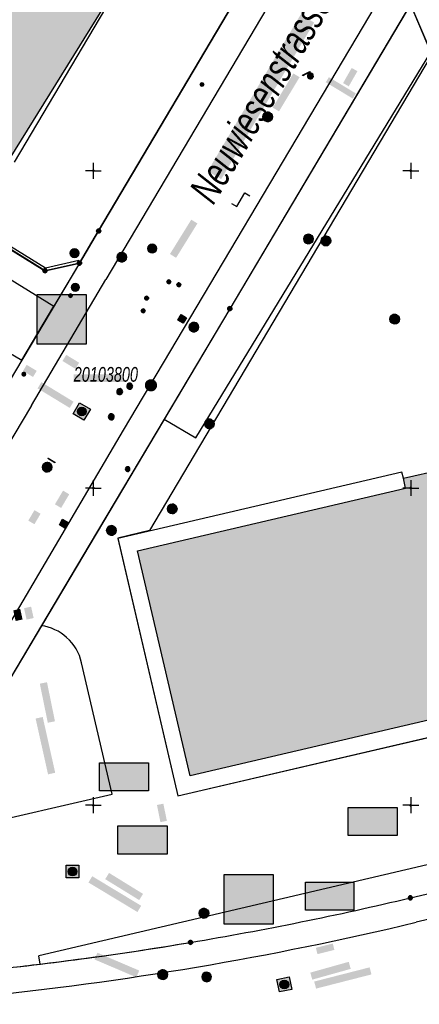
# Model space of a CAD drawing. Header units: metres. Extents: x 2695560 to 2696939, y 1260491 to 1262050.
# Tile 886 of 1005: x 2696370 to 2696402, y 1261609 to 1261687. Entities that reach past the tile are written whole.
import ezdxf

# ---------------------------------------------------------------- set-up
doc = ezdxf.new("R2010")
doc.units = ezdxf.units.M
doc.linetypes.add('AUSGEZOGEN', pattern=[0])
for name, color, linetype in [('XR$1$AV_Flächen (EO)', 7, 'AUSGEZOGEN'), ('XR$1$AV_Gebäudeflächen (BB)', 7, 'AUSGEZOGEN'), ('XR$1$AV_Grenzpunkte', 7, 'AUSGEZOGEN'), ('XR$1$AV_Koordinatennetzpunkte', 7, 'AUSGEZOGEN'), ('XR$1$AV_Lagefixpunkt-Nr.', 7, 'AUSGEZOGEN'), ('XR$1$AV_Lagefixpunkte', 7, 'AUSGEZOGEN'), ('XR$1$AV_Linien (BB)', 7, 'AUSGEZOGEN'), ('XR$1$AV_Linien (EO)', 7, 'AUSGEZOGEN'), ('XR$1$AV_Strassennamen', 7, 'AUSGEZOGEN'), ('XR$1$AW_LK_Einlaufschacht alt', 24, 'AUSGEZOGEN'), ('XR$1$AW_LK_Schachtdeckel', 24, 'AUSGEZOGEN'), ('XR$1$AW_LK_Zwischenpunkt', 24, 'AUSGEZOGEN'), ('XR$1$EW_LK_Bauwerk', 1, 'AUSGEZOGEN'), ('XR$1$EW_LK_Bauwerk_FL_Linie_Punkt', 1, 'AUSGEZOGEN'), ('XR$1$EW_LK_Knoten', 1, 'AUSGEZOGEN'), ('XR$1$FM_LK_SW_TRASSEKNOTEN', 94, 'AUSGEZOGEN'), ('XR$1$Liegenschaftsgrenzen', 7, 'AUSGEZOGEN'), ('XR$1$PFAV', 255, 'AUSGEZOGEN'), ('XR$1$PFAW', 255, 'AUSGEZOGEN'), ('XR$1$PFEW', 255, 'AUSGEZOGEN'), ('XR$1$PFWA', 255, 'AUSGEZOGEN'), ('XR$1$PFWFM', 255, 'AUSGEZOGEN'), ('XR$1$RAEW', 8, 'AUSGEZOGEN'), ('XR$1$RP_Abstandslinie', 7, 'AUSGEZOGEN'), ('XR$1$WA_LK_Absperrarmatur', 171, 'AUSGEZOGEN'), ('XR$1$WA_LK_Rohrleitungsteil', 171, 'AUSGEZOGEN')]:
    doc.layers.add(name, color=color, linetype=linetype)
doc.styles.add('ARIAL', font='arial.ttf')

# ---------------------------------------------------------------- blocks, each defined once
blk = doc.blocks.new('COMPLEXOBJECT_447')
at = {"layer": 'XR$1$AV_Linien (BB)', "color": 7, "linetype": 'AUSGEZOGEN', "transparency": 33554687}
blk.add_line((6399.973, 11617.707), (6405.502, 11618.995), dxfattribs=at)
for centre, radius, start, end in [((6339.722, 11870.1), 259.485, 279.52429, 283.42628), ((6339.598, 11870.724), 260.121, 276.89426, 279.52857)]:
    blk.add_arc(centre, radius, start, end, dxfattribs=at)
blk = doc.blocks.new('COMPLEXOBJECT_449')
at = {"layer": 'XR$1$AV_Linien (BB)', "color": 7, "linetype": 'AUSGEZOGEN', "transparency": 33554687}
for centre, radius, start, end in [((6370.379, 11635.397), 3.792, 48.26169, 81.94397), ((6370.383, 11635.393), 3.793, 12.79544, 48.35139)]:
    blk.add_arc(centre, radius, start, end, dxfattribs=at)
blk = doc.blocks.new('COMPLEXOBJECT_490')
at = {"layer": 'XR$1$AV_Linien (BB)', "color": 7, "linetype": 'AUSGEZOGEN', "transparency": 33554687}
blk.add_line((6365.641, 11609.891), (6359.482, 11609.337), dxfattribs=at)
for centre, radius, start, end in [((6339.574, 11869.501), 260.915, 275.7338, 283.48616), ((6359.431, 11614.292), 4.956, 196.71585, 270.58719)]:
    blk.add_arc(centre, radius, start, end, dxfattribs=at)
blk = doc.blocks.new('COMPLEXOBJECT_492')
at = {"layer": 'XR$1$AV_Linien (BB)', "color": 7, "linetype": 'AUSGEZOGEN', "transparency": 33554687}
blk.add_lwpolyline([(6495.612, 11637.917), (6478.545, 11633.921), (6443.287, 11625.716), (6400.422, 11615.78)], dxfattribs=at)
blk = doc.blocks.new('COMPLEXOBJECT_783')
at = {"layer": 'XR$1$AV_Linien (BB)', "color": 7, "linetype": 'AUSGEZOGEN', "transparency": 33554687}
blk.add_lwpolyline([(6370.129, 11656.497), (6351.262, 11624.818), (6347.653, 11618.8)], dxfattribs=at)
blk.add_arc((6338.397, 11624.073), 10.652, 302, 330.3313, dxfattribs=at)
blk = doc.blocks.new('COMPLEXOBJECT_797')
at = {"layer": 'XR$1$AV_Linien (BB)', "color": 7, "linetype": 'AUSGEZOGEN', "transparency": 33554687}
blk.add_lwpolyline([(6355.414, 11617.193), (6377.371, 11654.569), (6396.77, 11687.221), (6423.868, 11733.16), (6471.337, 11813.265)], dxfattribs=at)
blk = doc.blocks.new('COMPLEXOBJECT_803')
at = {"layer": 'XR$1$AV_Linien (BB)', "color": 7, "linetype": 'AUSGEZOGEN', "transparency": 33554687}
blk.add_line((6427.466, 11753.377), (6375.989, 11666.42), dxfattribs=at)
blk = doc.blocks.new('COMPLEXOBJECT_1232')
at = {"layer": 'XR$1$Liegenschaftsgrenzen', "color": 7, "linetype": 'AUSGEZOGEN', "transparency": 33554687}
blk.add_line((6399.973, 11617.707), (6492.397, 11639.247), dxfattribs=at)
for centre, radius, start, end in [((6339.722, 11870.1), 259.485, 279.52429, 283.42628), ((6339.595, 11870.688), 260.086, 275.70632, 279.53053)]:
    blk.add_arc(centre, radius, start, end, dxfattribs=at)
blk = doc.blocks.new('COMPLEXOBJECT_1244')
at = {"layer": 'XR$1$Liegenschaftsgrenzen', "color": 7, "linetype": 'AUSGEZOGEN', "transparency": 33554687}
blk.add_lwpolyline([(6473.637, 11812.402), (6446.14, 11765.91), (6414.59, 11712.76), (6385.75, 11664.13), (6360.446, 11621.54)], dxfattribs=at)
blk = doc.blocks.new('BWAV1')
at = {"layer": 'XR$1$PFAV', "transparency": 33554687}
blk.add_hatch(color=7, dxfattribs=at).paths.add_polyline_path([(0.67, 0), (0.66, 0.13), (0.62, 0.26), (0.55, 0.38), (0.46, 0.49), (0.35, 0.57), (0.23, 0.63), (0.1, 0.66), (-0.03, 0.67), (-0.17, 0.65), (-0.3, 0.6), (-0.41, 0.53), (-0.51, 0.44), (-0.59, 0.33), (-0.64, 0.2), (-0.67, 0.07), (-0.67, -0.07), (-0.64, -0.2), (-0.59, -0.33), (-0.51, -0.44), (-0.41, -0.53), (-0.3, -0.6), (-0.17, -0.65), (-0.03, -0.67), (0.1, -0.66), (0.23, -0.63), (0.35, -0.57), (0.46, -0.49), (0.55, -0.38), (0.62, -0.26), (0.66, -0.13)])
at = {"color": 7, "transparency": 33554687}
for radius, start, end in [(0.5, 91.1948, 268.8052), (0.326, 91.1948, 268.8052), (0.5, 268.8052, 91.1948), (0.326, 268.8052, 91.1948)]:
    blk.add_arc((0, 0), radius, start, end, dxfattribs=at)
at = {"layer": 'XR$1$PFAV', "transparency": 33554687}
blk.add_circle((0, 0), 0.5, dxfattribs=at)
blk = doc.blocks.new('BAV15')
at = {"layer": 'XR$1$PFAV', "transparency": 33554687}
blk.add_hatch(color=7, dxfattribs=at).paths.add_polyline_path([(0.5, 0), (0.49, 0.1), (0.46, 0.2), (0.41, 0.29), (0.34, 0.36), (0.26, 0.42), (0.17, 0.47), (0.08, 0.49), (-0.03, 0.5), (-0.13, 0.48), (-0.22, 0.45), (-0.31, 0.4), (-0.38, 0.33), (-0.44, 0.24), (-0.48, 0.15), (-0.5, 0.05), (-0.5, -0.05), (-0.48, -0.15), (-0.44, -0.24), (-0.38, -0.33), (-0.31, -0.4), (-0.22, -0.45), (-0.13, -0.48), (-0.03, -0.5), (0.08, -0.49), (0.17, -0.47), (0.26, -0.42), (0.34, -0.36), (0.41, -0.29), (0.46, -0.2), (0.49, -0.1)])
at = {"color": 7, "transparency": 33554687}
for start, end in [(90, 270), (270, 90)]:
    blk.add_arc((0, 0), 0.5, start, end, dxfattribs=at)
at = {"layer": 'XR$1$PFAV', "transparency": 33554687}
blk.add_circle((0, 0), 0.5, dxfattribs=at)
blk = doc.blocks.new('BAV2041')
at = {"color": 7, "transparency": 33554687}
for p, q in [((-0.05, 0), (-0.5, 0)), ((0, 0.5), (0, 0.05)), ((0.05, 0), (0.5, 0)), ((0, -0.05), (0, -0.5))]:
    blk.add_line(p, q, dxfattribs=at)
blk.add_circle((0, 0), 0.05, dxfattribs=at)
for start, end in [(90, 270), (270, 90)]:
    blk.add_arc((0, 0), 0.05, start, end, dxfattribs=at)
blk = doc.blocks.new('BAW2089')
at = {"layer": 'XR$1$PFAW', "transparency": 33554687}
blk.add_hatch(color=7, dxfattribs=at).paths.add_polyline_path([(-0.5, 0.5), (-0.5, -0.5), (0.5, -0.5), (0.5, 0.5)])
at = {"transparency": 33554687}
blk.add_lwpolyline([(-0.5, 0.5), (0.5, 0.5), (0.5, -0.5), (-0.5, -0.5), (-0.5, 0.5)], close=True, dxfattribs=at)
at = {"layer": 'XR$1$PFAW', "transparency": 33554687}
blk.add_lwpolyline([(-0.5, 0.5), (0.5, 0.5), (0.5, -0.5), (-0.5, -0.5), (-0.5, 0.5)], close=True, dxfattribs=at)
blk = doc.blocks.new('BAW2082')
at = {"layer": 'XR$1$PFAW', "transparency": 33554687}
blk.add_hatch(color=7, dxfattribs=at).paths.add_polyline_path([(0.51, 0), (0.5, 0.1), (0.47, 0.19), (0.42, 0.28), (0.35, 0.36), (0.27, 0.42), (0.18, 0.47), (0.08, 0.49), (-0.02, 0.5), (-0.12, 0.48), (-0.21, 0.45), (-0.3, 0.39), (-0.37, 0.32), (-0.43, 0.24), (-0.47, 0.15), (-0.49, 0.05), (-0.49, -0.05), (-0.47, -0.15), (-0.43, -0.25), (-0.37, -0.33), (-0.3, -0.4), (-0.21, -0.45), (-0.12, -0.49), (-0.02, -0.5), (0.08, -0.5), (0.18, -0.47), (0.27, -0.43), (0.35, -0.37), (0.42, -0.29), (0.47, -0.2), (0.5, -0.1)])
at = {"transparency": 33554687}
for start, end in [(91.1948, 268.8052), (268.8052, 91.1948)]:
    blk.add_arc((0.01, 0), 0.5, start, end, dxfattribs=at)
at = {"layer": 'XR$1$PFAW', "transparency": 33554687}
blk.add_circle((0.01, 0), 0.5, dxfattribs=at)
blk = doc.blocks.new('BAW2092')
at = {"true_color": 0x000000, "transparency": 33554687}
blk.add_hatch(color=18, dxfattribs=at).paths.add_polyline_path([(-0.03, 0.5), (-0.03, -0.5), (0.03, -0.5), (0.03, 0.5)])
at = {"transparency": 33554687}
blk.add_lwpolyline([(-0.03, 0.5), (0.03, 0.5), (0.03, -0.5), (-0.03, -0.5), (-0.03, 0.5)], close=True, dxfattribs=at)
blk = doc.blocks.new('BAW2093')
at = {"transparency": 33554687}
blk.add_lwpolyline([(-0.375, -0.5), (0, -0.5), (0, 0.5), (0.375, 0.5)], dxfattribs=at)
blk = doc.blocks.new('BAW2088')
at = {"layer": 'XR$1$PFAW', "transparency": 33554687}
blk.add_hatch(color=253, dxfattribs=at).paths.add_polyline_path([(0.51, 0), (0.5, 0.1), (0.47, 0.2), (0.42, 0.29), (0.35, 0.36), (0.27, 0.42), (0.18, 0.47), (0.09, 0.49), (-0.01, 0.5), (-0.11, 0.48), (-0.21, 0.45), (-0.3, 0.4), (-0.37, 0.33), (-0.43, 0.24), (-0.47, 0.15), (-0.49, 0.05), (-0.49, -0.05), (-0.47, -0.15), (-0.43, -0.24), (-0.37, -0.33), (-0.3, -0.4), (-0.21, -0.45), (-0.11, -0.48), (-0.01, -0.5), (0.09, -0.49), (0.18, -0.47), (0.27, -0.42), (0.35, -0.36), (0.42, -0.29), (0.47, -0.2), (0.5, -0.1)])
at = {"transparency": 33554687}
for start, end in [(91.1948, 268.8052), (268.8052, 91.1948)]:
    blk.add_arc((0.01, 0), 0.5, start, end, dxfattribs=at)
at = {"layer": 'XR$1$PFAW', "transparency": 33554687}
blk.add_circle((0.01, 0), 0.5, dxfattribs=at)
blk = doc.blocks.new('BAW2087')
at = {"lineweight": 25, "true_color": 0x000000, "transparency": 33554687}
h = blk.add_hatch(color=18, dxfattribs=at)
h.paths.add_polyline_path([(-0.5, 0.5), (-0.5, -0.5), (0.5, -0.5), (0.5, 0.5)])
h.paths.add_polyline_path([(0.337, -0.069), (0.316, -0.136), (0.282, -0.196), (0.237, -0.249), (0.182, -0.292), (0.119, -0.322), (0.052, -0.34), (-0.017, -0.343), (-0.086, -0.333), (-0.151, -0.309), (-0.21, -0.272), (-0.261, -0.224), (-0.301, -0.167), (-0.328, -0.103), (-0.342, -0.035), (-0.342, 0.035), (-0.328, 0.103), (-0.301, 0.167), (-0.261, 0.224), (-0.21, 0.272), (-0.151, 0.309), (-0.086, 0.333), (-0.017, 0.343), (0.052, 0.34), (0.119, 0.322), (0.182, 0.292), (0.237, 0.249), (0.282, 0.196), (0.316, 0.136), (0.337, 0.069), (0.344, 0)], flags=16)
at = {"layer": 'XR$1$PFAW', "lineweight": 25, "transparency": 33554687}
blk.add_hatch(color=7, dxfattribs=at).paths.add_polyline_path([(0.344, 0), (0.337, 0.069), (0.316, 0.136), (0.282, 0.196), (0.237, 0.249), (0.182, 0.292), (0.119, 0.322), (0.052, 0.34), (-0.017, 0.343), (-0.086, 0.333), (-0.151, 0.309), (-0.21, 0.272), (-0.261, 0.224), (-0.301, 0.167), (-0.328, 0.103), (-0.342, 0.035), (-0.342, -0.035), (-0.328, -0.103), (-0.301, -0.167), (-0.261, -0.224), (-0.21, -0.272), (-0.151, -0.309), (-0.086, -0.333), (-0.017, -0.343), (0.052, -0.34), (0.119, -0.322), (0.182, -0.292), (0.237, -0.249), (0.282, -0.196), (0.316, -0.136), (0.337, -0.069)])
at = {"lineweight": 25, "transparency": 33554687}
for p, q in [((-0.5, 0.5, 0.993), (0.5, 0.5, 0.993)), ((-0.5, -0.5, 0.993), (-0.5, 0.5, 0.993)), ((0.5, 0.5, 0.993), (0.5, -0.5, 0.993)), ((0.5, -0.5, 0.993), (-0.5, -0.5, 0.993))]:
    blk.add_line(p, q, dxfattribs=at)
blk.add_circle((0, 0), 0.344, dxfattribs=at)
at = {"layer": 'XR$1$PFAW', "lineweight": 25, "transparency": 33554687}
blk.add_line((-0.5, 0.5), (0.5, 0.5), dxfattribs=at)
at = {"layer": 'XR$1$PFAW', "color": 31, "lineweight": 25, "transparency": 33554687}
for p, q in [((-0.5, -0.5), (-0.5, 0.5)), ((0.5, 0.5), (0.5, -0.5)), ((0.5, -0.5), (-0.5, -0.5))]:
    blk.add_line(p, q, dxfattribs=at)
at = {"layer": 'XR$1$PFAW', "lineweight": 25, "transparency": 33554687}
blk.add_circle((0, 0), 0.344, dxfattribs=at)
blk = doc.blocks.new('BWA2013')
at = {"true_color": 0x000000, "transparency": 33554687}
blk.add_hatch(color=18, dxfattribs=at).paths.add_polyline_path([(-0.29, -0.41), (0.35, 0.36), (0.29, 0.41), (-0.35, -0.36)])
at = {"transparency": 33554687}
blk.add_lwpolyline([(-0.29, -0.41), (-0.35, -0.36), (0.29, 0.41), (0.35, 0.36), (-0.29, -0.41)], close=True, dxfattribs=at)
blk = doc.blocks.new('BWA965')
at = {"layer": 'XR$1$PFWA', "transparency": 33554687}
blk.add_hatch(color=7, dxfattribs=at).paths.add_polyline_path([(0, 0.5), (-0.05, 0.5), (-0.1, 0.49), (-0.15, 0.48), (-0.2, 0.46), (-0.24, 0.44), (-0.29, 0.41), (-0.33, 0.38), (-0.36, 0.34), (-0.4, 0.31), (-0.42, 0.26), (-0.45, 0.22), (-0.47, 0.17), (-0.48, 0.13), (-0.49, 0.08), (-0.5, 0.03), (-0.5, -0.03), (-0.49, -0.08), (-0.48, -0.13), (-0.47, -0.17), (-0.45, -0.22), (-0.42, -0.26), (-0.4, -0.31), (-0.36, -0.34), (-0.33, -0.38), (-0.29, -0.41), (-0.24, -0.44), (-0.2, -0.46), (-0.15, -0.48), (-0.1, -0.49), (-0.05, -0.5), (0, -0.5), (0.05, -0.5), (0.1, -0.49), (0.15, -0.48), (0.2, -0.46), (0.24, -0.44), (0.29, -0.41), (0.33, -0.38), (0.36, -0.34), (0.4, -0.31), (0.42, -0.26), (0.45, -0.22), (0.47, -0.17), (0.48, -0.13), (0.49, -0.08), (0.5, -0.03), (0.5, 0.03), (0.49, 0.08), (0.48, 0.13), (0.47, 0.17), (0.45, 0.22), (0.42, 0.26), (0.4, 0.31), (0.36, 0.34), (0.33, 0.38), (0.29, 0.41), (0.24, 0.44), (0.2, 0.46), (0.15, 0.48), (0.1, 0.49), (0.05, 0.5)])
at = {"transparency": 33554687}
blk.add_line((0, 0.5), (0, -0.5), dxfattribs=at)
for start, end in [(90, 270), (270, 90)]:
    blk.add_arc((0, 0), 0.5, start, end, dxfattribs=at)
blk = doc.blocks.new('BEW15')
at = {"layer": 'XR$1$PFEW', "transparency": 33554687}
h = blk.add_hatch(color=7, dxfattribs=at)
h.paths.add_polyline_path([(-0.5, 0), (-0.5, -0.05), (-0.49, -0.1), (-0.48, -0.15), (-0.46, -0.2), (-0.44, -0.24), (-0.41, -0.29), (-0.38, -0.33), (-0.34, -0.36), (-0.31, -0.4), (-0.26, -0.42), (-0.22, -0.45), (-0.17, -0.47), (-0.13, -0.48), (-0.08, -0.49), (-0.03, -0.5), (0.03, -0.5), (0.08, -0.49), (0.13, -0.48), (0.17, -0.47), (0.22, -0.45), (0.26, -0.42), (0.31, -0.4), (0.34, -0.36), (0.38, -0.33), (0.41, -0.29), (0.44, -0.24), (0.46, -0.2), (0.48, -0.15), (0.49, -0.1), (0.5, -0.05), (0.5, 0), (0.5, 0.05), (0.49, 0.1), (0.48, 0.15), (0.46, 0.2), (0.44, 0.24), (0.41, 0.29), (0.38, 0.33), (0.34, 0.36), (0.31, 0.4), (0.26, 0.42), (0.22, 0.45), (0.17, 0.47), (0.13, 0.48), (0.08, 0.49), (0.03, 0.5), (-0.03, 0.5), (-0.08, 0.49), (-0.13, 0.48), (-0.17, 0.47), (-0.22, 0.45), (-0.26, 0.42), (-0.31, 0.4), (-0.34, 0.36), (-0.38, 0.33), (-0.41, 0.29), (-0.44, 0.24), (-0.46, 0.2), (-0.48, 0.15), (-0.49, 0.1), (-0.5, 0.05)])
h.paths.add_polyline_path([(0.01, 0), (0.01, 0), (0.01, 0), (0.01, 0), (0.01, 0), (0.01, 0), (0.01, 0), (0.01, -0.01), (0.01, -0.01), (0.01, -0.01), (0.01, -0.01), (0.01, -0.01), (0, -0.01), (0, -0.01), (0, -0.01), (0, -0.01), (0, -0.01), (0, -0.01), (0, -0.01), (0, -0.01), (0, -0.01), (0, -0.01), (0, -0.01), (-0.01, -0.01), (-0.01, -0.01), (-0.01, -0.01), (-0.01, -0.01), (-0.01, 0), (-0.01, 0), (-0.01, 0), (-0.01, 0), (-0.01, 0), (-0.01, 0), (-0.01, 0), (-0.01, 0), (-0.01, 0), (-0.01, 0), (-0.01, 0.01), (-0.01, 0.01), (-0.01, 0.01), (-0.01, 0.01), (-0.01, 0.01), (0, 0.01), (0, 0.01), (0, 0.01), (0, 0.01), (0, 0.01), (0, 0.01), (0, 0.01), (0, 0.01), (0, 0.01), (0, 0.01), (0, 0.01), (0.01, 0.01), (0.01, 0.01), (0.01, 0.01), (0.01, 0.01), (0.01, 0.01), (0.01, 0.01), (0.01, 0), (0.01, 0), (0.01, 0)], flags=16)
at = {"color": 1, "transparency": 33554687}
for start, end in [(0, 180), (180, 0)]:
    blk.add_arc((0, 0), 0.5, start, end, dxfattribs=at)
at = {"layer": 'XR$1$PFEW', "transparency": 33554687}
blk.add_circle((0, 0), 0.5, dxfattribs=at)
blk = doc.blocks.new('BEWLP2597')
at = {"layer": 'XR$1$PFEW', "transparency": 33554687}
blk.add_hatch(color=7, dxfattribs=at).paths.add_polyline_path([(-0.5, 0), (-0.5, -0.05), (-0.49, -0.1), (-0.48, -0.15), (-0.46, -0.2), (-0.44, -0.24), (-0.41, -0.29), (-0.38, -0.33), (-0.34, -0.36), (-0.31, -0.4), (-0.26, -0.42), (-0.22, -0.45), (-0.17, -0.47), (-0.13, -0.48), (-0.08, -0.49), (-0.03, -0.5), (0.03, -0.5), (0.08, -0.49), (0.13, -0.48), (0.17, -0.47), (0.22, -0.45), (0.26, -0.42), (0.31, -0.4), (0.34, -0.36), (0.38, -0.33), (0.41, -0.29), (0.44, -0.24), (0.46, -0.2), (0.48, -0.15), (0.49, -0.1), (0.5, -0.05), (0.5, 0), (0.5, 0.05), (0.49, 0.1), (0.48, 0.15), (0.46, 0.2), (0.44, 0.24), (0.41, 0.29), (0.38, 0.33), (0.34, 0.36), (0.31, 0.4), (0.26, 0.42), (0.22, 0.45), (0.17, 0.47), (0.13, 0.48), (0.08, 0.49), (0.03, 0.5), (-0.03, 0.5), (-0.08, 0.49), (-0.13, 0.48), (-0.17, 0.47), (-0.22, 0.45), (-0.26, 0.42), (-0.31, 0.4), (-0.34, 0.36), (-0.38, 0.33), (-0.41, 0.29), (-0.44, 0.24), (-0.46, 0.2), (-0.48, 0.15), (-0.49, 0.1), (-0.5, 0.05)])
at = {"color": 1, "transparency": 33554687}
for start, end in [(90, 180), (0, 90), (180, 270), (270, 0)]:
    blk.add_arc((0, 0), 0.5, start, end, dxfattribs=at)
at = {"layer": 'XR$1$PFEW', "transparency": 33554687}
blk.add_circle((0, 0), 0.5, dxfattribs=at)
blk = doc.blocks.new('BEWLP2574')
at = {"layer": 'XR$1$PFEW', "transparency": 33554687}
blk.add_hatch(color=7, dxfattribs=at).paths.add_polyline_path([(-0.5, 0), (-0.5, -0.05), (-0.49, -0.1), (-0.48, -0.15), (-0.46, -0.2), (-0.44, -0.24), (-0.41, -0.29), (-0.38, -0.33), (-0.34, -0.36), (-0.31, -0.4), (-0.26, -0.42), (-0.22, -0.45), (-0.17, -0.47), (-0.13, -0.48), (-0.08, -0.49), (-0.03, -0.5), (0.03, -0.5), (0.08, -0.49), (0.13, -0.48), (0.17, -0.47), (0.22, -0.45), (0.26, -0.42), (0.31, -0.4), (0.34, -0.36), (0.38, -0.33), (0.41, -0.29), (0.44, -0.24), (0.46, -0.2), (0.48, -0.15), (0.49, -0.1), (0.5, -0.05), (0.5, 0), (0.5, 0.05), (0.49, 0.1), (0.48, 0.15), (0.46, 0.2), (0.44, 0.24), (0.41, 0.29), (0.38, 0.33), (0.34, 0.36), (0.31, 0.39), (0.26, 0.42), (0.22, 0.45), (0.17, 0.47), (0.13, 0.48), (0.08, 0.49), (0.03, 0.5), (-0.03, 0.5), (-0.08, 0.49), (-0.13, 0.48), (-0.17, 0.47), (-0.22, 0.45), (-0.26, 0.42), (-0.31, 0.39), (-0.34, 0.36), (-0.38, 0.33), (-0.41, 0.29), (-0.44, 0.24), (-0.46, 0.2), (-0.48, 0.15), (-0.49, 0.1), (-0.5, 0.05)])
at = {"color": 1, "transparency": 33554687}
for start, end in [(90, 180), (0, 90), (180, 270), (270, 0)]:
    blk.add_arc((0, 0), 0.5, start, end, dxfattribs=at)
at = {"layer": 'XR$1$PFEW', "transparency": 33554687}
blk.add_circle((0, 0), 0.5, dxfattribs=at)
blk = doc.blocks.new('BEWLP2549_S')
at = {"layer": 'XR$1$PFEW', "transparency": 33554687}
blk.add_hatch(color=7, dxfattribs=at).paths.add_polyline_path([(0.5, 0), (0.49, 0.1), (0.46, 0.2), (0.41, 0.29), (0.34, 0.36), (0.26, 0.42), (0.17, 0.47), (0.08, 0.49), (-0.03, 0.5), (-0.13, 0.48), (-0.22, 0.45), (-0.31, 0.4), (-0.38, 0.33), (-0.44, 0.24), (-0.48, 0.15), (-0.5, 0.05), (-0.5, -0.05), (-0.48, -0.15), (-0.44, -0.24), (-0.38, -0.33), (-0.31, -0.4), (-0.22, -0.45), (-0.13, -0.48), (-0.03, -0.5), (0.08, -0.49), (0.17, -0.47), (0.26, -0.42), (0.34, -0.36), (0.41, -0.29), (0.46, -0.2), (0.49, -0.1)])
at = {"color": 1, "transparency": 33554687}
for p, q in [((0.35, -0.35), (-0.35, 0.35)), ((-0.35, -0.35), (0.35, 0.35))]:
    blk.add_line(p, q, dxfattribs=at)
for start, end in [(91.3809, 268.6191), (268.6191, 91.3809)]:
    blk.add_arc((0, 0), 0.5, start, end, dxfattribs=at)
at = {"layer": 'XR$1$PFEW', "transparency": 33554687}
blk.add_circle((0, 0), 0.5, dxfattribs=at)
blk = doc.blocks.new('BEW957')
at = {"layer": 'XR$1$RAEW', "transparency": 33554687}
blk.add_hatch(color=1, dxfattribs=at).paths.add_polyline_path([(-0.5, 0), (-0.5, -0.05), (-0.49, -0.1), (-0.48, -0.15), (-0.46, -0.2), (-0.44, -0.24), (-0.41, -0.29), (-0.38, -0.33), (-0.34, -0.36), (-0.31, -0.4), (-0.26, -0.42), (-0.22, -0.45), (-0.17, -0.47), (-0.13, -0.48), (-0.08, -0.49), (-0.03, -0.5), (0.03, -0.5), (0.08, -0.49), (0.13, -0.48), (0.17, -0.47), (0.22, -0.45), (0.26, -0.42), (0.31, -0.4), (0.34, -0.36), (0.38, -0.33), (0.41, -0.29), (0.44, -0.24), (0.46, -0.2), (0.48, -0.15), (0.49, -0.1), (0.5, -0.05), (0.5, 0), (0.5, 0.05), (0.49, 0.1), (0.48, 0.15), (0.46, 0.2), (0.44, 0.24), (0.41, 0.29), (0.38, 0.33), (0.34, 0.36), (0.31, 0.4), (0.26, 0.42), (0.22, 0.45), (0.17, 0.47), (0.13, 0.48), (0.08, 0.49), (0.03, 0.5), (-0.03, 0.5), (-0.08, 0.49), (-0.13, 0.48), (-0.17, 0.47), (-0.22, 0.45), (-0.26, 0.42), (-0.31, 0.4), (-0.34, 0.36), (-0.38, 0.33), (-0.41, 0.29), (-0.44, 0.24), (-0.46, 0.2), (-0.48, 0.15), (-0.49, 0.1), (-0.5, 0.05)])
at = {"color": 1, "transparency": 33554687}
for start, end in [(90, 180), (180, 270), (0, 90), (270, 0)]:
    blk.add_arc((0, 0), 0.5, start, end, dxfattribs=at)
at = {"layer": 'XR$1$RAEW', "color": 1, "transparency": 33554687}
blk.add_circle((0, 0), 0.5, dxfattribs=at)
blk = doc.blocks.new('BEWLP2514')
at = {"layer": 'XR$1$PFEW', "transparency": 33554687}
blk.add_hatch(color=7, dxfattribs=at).paths.add_polyline_path([(0.5, 0), (-0.5, 0), (-0.5, -0.5), (0.5, -0.5)])
at = {"color": 1, "transparency": 33554687}
blk.add_lwpolyline([(-0.5, 0), (0.5, 0), (0.5, -0.5), (-0.5, -0.5), (-0.5, 0)], close=True, dxfattribs=at)
at = {"layer": 'XR$1$PFEW', "transparency": 33554687}
for p, q in [((-0.5, -0.5), (-0.5, 0)), ((-0.5, 0), (0.5, 0)), ((0.5, 0), (0.5, -0.5)), ((0.5, -0.5), (-0.5, -0.5))]:
    blk.add_line(p, q, dxfattribs=at)
blk = doc.blocks.new('BWFM2')
at = {"layer": 'XR$1$PFWFM', "transparency": 33554687}
blk.add_hatch(color=7, dxfattribs=at).paths.add_polyline_path([(0, 0.5), (-0.05, 0.5), (-0.1, 0.49), (-0.15, 0.47), (-0.19, 0.46), (-0.24, 0.43), (-0.28, 0.41), (-0.32, 0.38), (-0.36, 0.34), (-0.39, 0.3), (-0.42, 0.26), (-0.44, 0.22), (-0.46, 0.17), (-0.47, 0.12), (-0.48, 0.07), (-0.49, 0.02), (-0.49, -0.02), (-0.48, -0.07), (-0.47, -0.12), (-0.46, -0.17), (-0.44, -0.22), (-0.42, -0.26), (-0.39, -0.3), (-0.36, -0.34), (-0.32, -0.38), (-0.28, -0.41), (-0.24, -0.43), (-0.19, -0.46), (-0.15, -0.47), (-0.1, -0.49), (-0.05, -0.5), (0, -0.5), (0.05, -0.5), (0.1, -0.49), (0.15, -0.48), (0.2, -0.46), (0.25, -0.44), (0.29, -0.41), (0.33, -0.38), (0.37, -0.35), (0.4, -0.31), (0.43, -0.27), (0.46, -0.22), (0.48, -0.18), (0.49, -0.13), (0.5, -0.08), (0.51, -0.03), (0.51, 0.03), (0.5, 0.08), (0.49, 0.13), (0.48, 0.18), (0.46, 0.22), (0.43, 0.27), (0.4, 0.31), (0.37, 0.35), (0.33, 0.38), (0.29, 0.41), (0.25, 0.44), (0.2, 0.46), (0.15, 0.48), (0.1, 0.49), (0.05, 0.5)])
at = {"color": 94, "transparency": 33554687}
for start, end in [(91.1948, 268.8052), (268.8052, 91.1948)]:
    blk.add_arc((0.01, 0), 0.5, start, end, dxfattribs=at)

msp = doc.modelspace()

# ---------------------------------------------------------------- hatches: boundary and pattern name
at = {"transparency": 33554687}
for points in [[(2696384.983, 1261674.775), (2696386.044, 1261674.146), (2696393.363, 1261686.487), (2696392.302, 1261687.116)], [(2696395.64, 1261681.717), (2696396.089, 1261681.461), (2696396.77, 1261682.657), (2696396.321, 1261682.913)], [(2696390.1, 1261679.788), (2696390.594, 1261679.49), (2696392.218, 1261682.182), (2696391.724, 1261682.48)], [(2696394.522, 1261682.187), (2696394.278, 1261681.783), (2696396.403, 1261680.499), (2696396.647, 1261680.903)], [(2696382.008, 1261668.247), (2696382.491, 1261667.948), (2696384.17, 1261670.657), (2696383.687, 1261670.956)], [(2696371.555, 1261665.049), (2696371.555, 1261661.148), (2696375.406, 1261661.148), (2696375.406, 1261665.049)], [(2696373.842, 1261660.302), (2696373.547, 1261659.819), (2696374.562, 1261659.2), (2696374.857, 1261659.683)], [(2696370.725, 1261659.516), (2696370.436, 1261659.037), (2696371.225, 1261658.56), (2696371.514, 1261659.039)], [(2696374.434, 1261658.77), (2696374.434, 1261658.167), (2696378.377, 1261658.167), (2696378.377, 1261658.77)], [(2696371.884, 1261658.153), (2696371.584, 1261657.661), (2696374.114, 1261656.12), (2696374.413, 1261656.612)], [(2696372.951, 1261648.525), (2696373.438, 1261648.237), (2696374.077, 1261649.315), (2696373.59, 1261649.604)], [(2696370.853, 1261647.24), (2696371.335, 1261646.956), (2696371.82, 1261647.78), (2696371.338, 1261648.064)], [(2696370.216, 1261640.288), (2696369.67, 1261640.167), (2696369.855, 1261639.33), (2696370.402, 1261639.451)], [(2696371.073, 1261640.46), (2696370.518, 1261640.336), (2696370.718, 1261639.44), (2696371.273, 1261639.564)], [(2696372.325, 1261634.506), (2696371.76, 1261634.391), (2696372.389, 1261631.31), (2696372.954, 1261631.425)], [(2696371.991, 1261631.765), (2696371.428, 1261631.64), (2696372.409, 1261627.245), (2696372.972, 1261627.37)], [(2696376.45, 1261628.155), (2696376.45, 1261625.946), (2696380.313, 1261625.946), (2696380.313, 1261628.155)], [(2696381.491, 1261624.932), (2696380.984, 1261624.83), (2696381.257, 1261623.48), (2696381.764, 1261623.582)], [(2696396.052, 1261624.627), (2696396.052, 1261622.418), (2696399.899, 1261622.418), (2696399.899, 1261624.627)], [(2696377.916, 1261623.176), (2696377.916, 1261620.967), (2696381.779, 1261620.967), (2696381.779, 1261623.176)], [(2696375.888, 1261619.217), (2696375.591, 1261618.724), (2696379.446, 1261616.397), (2696379.743, 1261616.89)], [(2696377.212, 1261619.477), (2696376.91, 1261618.987), (2696379.586, 1261617.337), (2696379.888, 1261617.827)], [(2696386.289, 1261619.343), (2696386.289, 1261615.442), (2696390.131, 1261615.442), (2696390.131, 1261619.343)], [(2696392.672, 1261618.753), (2696392.672, 1261616.544), (2696396.48, 1261616.544), (2696396.48, 1261618.753)], [(2696393.495, 1261613.581), (2696393.62, 1261613.079), (2696394.957, 1261613.411), (2696394.832, 1261613.913)], [(2696376.296, 1261613.187), (2696376.07, 1261612.657), (2696379.36, 1261611.255), (2696379.586, 1261611.785)], [(2696393.06, 1261611.623), (2696393.215, 1261611.068), (2696396.242, 1261611.917), (2696396.087, 1261612.472)], [(2696393.37, 1261610.919), (2696393.513, 1261610.361), (2696397.874, 1261611.479), (2696397.731, 1261612.037)]]:
    msp.add_hatch(color=7, dxfattribs=at).paths.add_polyline_path(points)
at = {"layer": 'XR$1$AV_Gebäudeflächen (BB)', "true_color": 0xd2d2d2, "transparency": 33554687}
for points in [[(2696335.835, 1261696.468), (2696342.711, 1261692.214), (2696344.943, 1261690.833), (2696358.032, 1261682.735), (2696360.242, 1261681.368), (2696369.367, 1261675.722), (2696380.794, 1261694.162), (2696368.881, 1261701.527), (2696365.139, 1261695.489), (2696343.531, 1261708.883)], [(2696403.273, 1261631.719), (2696405.61, 1261632.264), (2696408.66, 1261632.976), (2696411.095, 1261633.545), (2696430.77, 1261638.138), (2696426.623, 1261655.848), (2696416.681, 1261653.526), (2696413.409, 1261652.762), (2696405.498, 1261650.915), (2696405.314, 1261651.7), (2696400.39, 1261650.572), (2696400.567, 1261649.792), (2696379.461, 1261644.859), (2696383.599, 1261627.126)]]:
    msp.add_hatch(color=254, dxfattribs=at).paths.add_polyline_path(points)

# ---------------------------------------------------------------- linework, layer by layer
at = {"color": 24, "lineweight": -3, "transparency": 33554687}
for points in [[(2696371.555, 1261665.049), (2696375.406, 1261665.049), (2696375.406, 1261661.148), (2696371.555, 1261661.148), (2696371.555, 1261665.049)], [(2696376.45, 1261628.155), (2696380.313, 1261628.155), (2696380.313, 1261625.946), (2696376.45, 1261625.946), (2696376.45, 1261628.155)], [(2696396.052, 1261624.627), (2696399.899, 1261624.627), (2696399.899, 1261622.418), (2696396.052, 1261622.418), (2696396.052, 1261624.627)], [(2696377.916, 1261623.176), (2696381.779, 1261623.176), (2696381.779, 1261620.967), (2696377.916, 1261620.967), (2696377.916, 1261623.176)], [(2696386.289, 1261619.343), (2696390.131, 1261619.343), (2696390.131, 1261615.442), (2696386.289, 1261615.442), (2696386.289, 1261619.343)], [(2696392.672, 1261618.753), (2696396.48, 1261618.753), (2696396.48, 1261616.544), (2696392.672, 1261616.544), (2696392.672, 1261618.753)]]:
    msp.add_lwpolyline(points, close=True, dxfattribs=at)
at = {"layer": 'XR$1$AV_Flächen (EO)', "color": 7, "linetype": 'AUSGEZOGEN', "transparency": 33554687}
msp.add_lwpolyline([(2696357.259, 1261676.181), (2696358.508, 1261678.167), (2696367.261, 1261672.714), (2696366.043, 1261670.698), (2696372.168, 1261666.915), (2696374.88, 1261667.53), (2696374.836, 1261667.725), (2696372.204, 1261667.128), (2696366.317, 1261670.764), (2696367.534, 1261672.779), (2696358.445, 1261678.442), (2696357.09, 1261676.287), (2696357.259, 1261676.181)], close=True, dxfattribs=at)
at = {"layer": 'XR$1$AV_Linien (BB)', "color": 7, "linetype": 'AUSGEZOGEN', "transparency": 33554687}
for p, q in [((2696374.88, 1261667.53), (2696372.873, 1261664.148)), ((2696371.099, 1261656.307), (2696376.959, 1261666.23)), ((2696370.337, 1261659.871), (2696372.873, 1261664.148)), ((2696367.77, 1261661.41), (2696370.337, 1261659.871)), ((2696381.551, 1261655.24), (2696375.651, 1261645.31)), ((2696400.39, 1261650.572), (2696405.314, 1261651.7)), ((2696375.651, 1261645.31), (2696371.88, 1261638.962)), ((2696371.88, 1261638.962), (2696365.389, 1261628.037)), ((2696371.792, 1261612.294), (2696371.678, 1261612.953))]:
    msp.add_line(p, q, dxfattribs=at)
for points in [[(2696195.096, 1261774.195), (2696199.968, 1261771.178), (2696226.661, 1261754.606), (2696261.486, 1261733.054), (2696307.98, 1261704.29), (2696332.744, 1261688.971), (2696353.868, 1261675.887), (2696372.873, 1261664.148)], [(2696369.367, 1261675.722), (2696380.794, 1261694.162), (2696368.881, 1261701.527)], [(2696388.28, 1261690.17), (2696376.39, 1261670.07), (2696374.88, 1261667.53)], [(2696400.95, 1261687.934), (2696386.72, 1261663.94), (2696381.551, 1261655.24)], [(2696381.551, 1261655.24), (2696384.053, 1261653.753), (2696402.562, 1261684.158), (2696400.95, 1261687.934)], [(2696374.88, 1261667.53), (2696372.172, 1261666.936), (2696366.227, 1261670.616)], [(2696379.461, 1261644.859), (2696400.567, 1261649.792), (2696400.39, 1261650.572)], [(2696403.273, 1261631.719), (2696383.599, 1261627.126), (2696379.461, 1261644.859)], [(2696368.613, 1261611.929), (2696366.076, 1261623.057), (2696377.453, 1261625.678), (2696375.051, 1261636.043)], [(2696435.018, 1261625.458), (2696434.529, 1261627.693), (2696371.678, 1261612.953)]]:
    msp.add_lwpolyline(points, dxfattribs=at)
msp.add_arc((2696335.726, 1261911.401), 301.273, 276.41016, 276.87542, dxfattribs=at)
at = {"layer": 'XR$1$AV_Linien (EO)', "color": 7, "linetype": 'AUSGEZOGEN', "transparency": 33554687}
for points in [[(2696402.57, 1261685.311), (2696403.119, 1261684.026), (2696402.696, 1261683.845), (2696401.126, 1261687.522), (2696401.412, 1261688.023)], [(2696400.39, 1261650.572), (2696400.28, 1261651.045), (2696377.899, 1261645.83), (2696382.628, 1261625.564), (2696405, 1261630.787)]]:
    msp.add_lwpolyline(points, dxfattribs=at)
at = {"layer": 'XR$1$Liegenschaftsgrenzen', "color": 7, "linetype": 'AUSGEZOGEN', "transparency": 33554687}
msp.add_line((2696374.88, 1261667.53), (2696368.77, 1261657.23), dxfattribs=at)
for points in [[(2696296.142, 1261714.001), (2696372.172, 1261666.936), (2696374.88, 1261667.53)], [(2696374.88, 1261667.53), (2696376.39, 1261670.07), (2696388.28, 1261690.17)]]:
    msp.add_lwpolyline(points, dxfattribs=at)
at = {"layer": 'XR$1$RP_Abstandslinie', "color": 7, "linetype": 'AUSGEZOGEN', "transparency": 33554687}
for points in [[(2696425.638, 1261912.463), (2696454.49, 1261848.69), (2696449.02, 1261846.21), (2696458.5, 1261825.26), (2696369.73, 1261675.49)], [(2696459.36, 1261779.66), (2696451.69, 1261766.72), (2696427.73, 1261726.29), (2696404.27, 1261686.72), (2696380.41, 1261646.45)], [(2696380.41, 1261646.45), (2696377.9, 1261645.87), (2696382.62, 1261625.56), (2696423.24, 1261635.01), (2696464.15, 1261644.52), (2696505.06, 1261654.04), (2696528.64, 1261659.52)]]:
    msp.add_lwpolyline(points, dxfattribs=at)

# ---------------------------------------------------------------- block references
at = {"layer": 'XR$1$AV_Grenzpunkte', "color": 7, "linetype": 'AUSGEZOGEN', "lineweight": -3, "transparency": 33554687, "xscale": 0.3249999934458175, "yscale": 0.3249999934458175}
for p in [(2696376.39, 1261670.07), (2696374.88, 1261667.53), (2696372.172, 1261666.936), (2696386.72, 1261663.94), (2696400.943, 1261617.517), (2696383.628, 1261614.002)]:
    msp.add_blockref('BAV15', p, dxfattribs=at)
at = {"layer": 'XR$1$AV_Koordinatennetzpunkte', "color": 7, "linetype": 'AUSGEZOGEN', "lineweight": -3, "transparency": 33554687, "xscale": 1.25, "yscale": 1.25}
for p in [(2696375.97, 1261674.81), (2696400.97, 1261674.81), (2696375.97, 1261649.81), (2696400.97, 1261649.81), (2696375.97, 1261624.81), (2696400.97, 1261624.81)]:
    msp.add_blockref('BAV2041', p, dxfattribs=at)
at = {"layer": 'XR$1$AV_Lagefixpunkte', "color": 7, "linetype": 'AUSGEZOGEN', "lineweight": -3, "transparency": 33554687, "xscale": 0.7199999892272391, "yscale": 0.7199999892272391}
msp.add_blockref('BWAV1', (2696380.513, 1261657.903, 437.27), dxfattribs=at)
at = {"layer": 'XR$1$AV_Linien (BB)', "color": 7, "linetype": 'AUSGEZOGEN', "lineweight": -3, "transparency": 33554687}
for name in ['COMPLEXOBJECT_803', 'COMPLEXOBJECT_797', 'COMPLEXOBJECT_783', 'COMPLEXOBJECT_492', 'COMPLEXOBJECT_449', 'COMPLEXOBJECT_447', 'COMPLEXOBJECT_490']:
    msp.add_blockref(name, (2690000.97, 1249999.81), dxfattribs=at)
at = {"layer": 'XR$1$AW_LK_Einlaufschacht alt', "color": 24, "linetype": 'AUSGEZOGEN', "lineweight": -3, "transparency": 33554687, "xscale": 0.5000000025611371, "yscale": 0.5000000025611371}
for p, rotation in [((2696382.969, 1261663.133), 59.266845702), ((2696373.64, 1261647), 239.2840270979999)]:
    msp.add_blockref('BAW2089', p, dxfattribs=dict(at, rotation=rotation))
at = {"layer": 'XR$1$AW_LK_Schachtdeckel', "color": 24, "linetype": 'AUSGEZOGEN', "lineweight": -3, "transparency": 33554687}
for name, p, xscale, yscale, rotation in [('BAW2082', (2696392.92, 1261669.43), 0.7499999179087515, 0.7499999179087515, 149.668762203), ('BAW2082', (2696394.3, 1261669.28), 0.7499999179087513, 0.7499999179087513, 173.796127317), ('BAW2088', (2696378.224, 1261667.995), 0.7578193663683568, 0.7578193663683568, 145.5061950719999), ('BAW2082', (2696399.71, 1261663.11), 0.7499999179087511, 0.7499999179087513, 137.053131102), ('BAW2082', (2696383.894, 1261662.482), 0.7499999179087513, 0.7499999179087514, 122.549606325), ('BAW2082', (2696385.11, 1261654.86), 0.7499999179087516, 0.7499999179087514, 61.80723571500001), ('BAW2082', (2696377.4, 1261646.46), 0.749999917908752, 0.7499999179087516, 102.75611877), ('BAW2088', (2696384.69, 1261616.31), 0.7578193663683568, 0.7578193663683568, 237.24107361), ('BAW2088', (2696381.432, 1261611.463), 0.7578193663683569, 0.7578193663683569, 9.456140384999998)]:
    msp.add_blockref(name, p, dxfattribs=dict(at, xscale=xscale, yscale=yscale, rotation=rotation))
for p, rotation in [((2696375.059, 1261655.837), 59.3230896), ((2696391.015, 1261610.69), 11.450004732)]:
    msp.add_blockref('BAW2087', p, dxfattribs=dict(at, rotation=rotation))
at = {"layer": 'XR$1$AW_LK_Schachtdeckel', "color": 24, "linetype": 'AUSGEZOGEN', "lineweight": -3, "transparency": 33554687, "xscale": 0.7499999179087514, "yscale": 0.7499999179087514}
msp.add_blockref('BAW2082', (2696382.182, 1261648.163), dxfattribs=at)
at = {"layer": 'XR$1$AW_LK_Schachtdeckel', "color": 24, "linetype": 'AUSGEZOGEN', "lineweight": -3, "transparency": 33554687}
msp.add_blockref('BAW2087', (2696374.34, 1261619.58), dxfattribs=at)
at = {"layer": 'XR$1$AW_LK_Zwischenpunkt', "color": 24, "linetype": 'AUSGEZOGEN', "lineweight": -3, "transparency": 33554687}
for name, p, xscale, yscale, rotation in [('BAW2093', (2696387.586, 1261672.526), 1.250000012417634, 1.250000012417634, 329.880760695), ('BAW2092', (2696372.677, 1261651.988), 0.6249999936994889, 0.6249999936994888, 57.93274740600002)]:
    msp.add_blockref(name, p, dxfattribs=dict(at, xscale=xscale, yscale=yscale, rotation=rotation))
at = {"layer": 'XR$1$AW_LK_Zwischenpunkt', "color": 24, "linetype": 'AUSGEZOGEN', "lineweight": -3, "transparency": 33554687, "xscale": 0.2999999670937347, "yscale": 0.2999999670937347}
for p in [(2696381.914, 1261666.063), (2696382.705, 1261665.829), (2696380.17, 1261664.775), (2696379.9, 1261663.766)]:
    msp.add_blockref('BAW2082', p, dxfattribs=at)
at = {"layer": 'XR$1$EW_LK_Bauwerk', "color": 1, "linetype": 'AUSGEZOGEN', "lineweight": -3, "transparency": 33554687}
for name, p, xscale, yscale in [('BEWLP2574', (2696380.602, 1261668.676), 0.6874999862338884, 0.6874999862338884), ('BEWLP2597', (2696374.495, 1261668.31), 0.6749999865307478, 0.6749999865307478)]:
    msp.add_blockref(name, p, dxfattribs=dict(at, xscale=xscale, yscale=yscale))
at = {"layer": 'XR$1$EW_LK_Bauwerk_FL_Linie_Punkt', "color": 1, "linetype": 'AUSGEZOGEN', "lineweight": -3, "transparency": 33554687, "xscale": 0.5999999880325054, "yscale": 0.5999999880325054}
msp.add_blockref('BEW15', (2696374.563, 1261665.624), dxfattribs=at)
at = {"layer": 'XR$1$EW_LK_Knoten', "color": 1, "linetype": 'AUSGEZOGEN', "lineweight": -3, "transparency": 33554687, "xscale": 0.2749999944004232, "yscale": 0.2749999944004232}
for p in [(2696384.53, 1261681.604), (2696374.175, 1261664.97), (2696370.505, 1261658.785)]:
    msp.add_blockref('BEW957', p, dxfattribs=at)
at = {"layer": 'XR$1$EW_LK_Knoten', "color": 1, "linetype": 'AUSGEZOGEN', "lineweight": -3, "transparency": 33554687}
for name, p, xscale, yscale, rotation in [('BEWLP2549_S', (2696389.703, 1261679.052), 0.749999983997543, 0.749999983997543, 124.8813), ('BEWLP2514', (2696374.495, 1261668.31), 0.4999999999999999, 0.4999999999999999, 8.3205), ('BEW957', (2696370.505, 1261658.785), 0.2749999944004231, 0.2749999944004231, 315), ('BEWLP2549_S', (2696372.342, 1261651.45), 0.7499999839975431, 0.7499999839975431, 50.52600000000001)]:
    msp.add_blockref(name, p, dxfattribs=dict(at, xscale=xscale, yscale=yscale, rotation=rotation))
at = {"layer": 'XR$1$FM_LK_SW_TRASSEKNOTEN', "color": 94, "linetype": 'AUSGEZOGEN', "lineweight": -3, "transparency": 33554687, "xscale": 0.7499999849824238, "yscale": 0.7499999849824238}
msp.add_blockref('BWFM2', (2696384.888, 1261611.279), dxfattribs=at)
at = {"layer": 'XR$1$Liegenschaftsgrenzen', "color": 7, "linetype": 'AUSGEZOGEN', "lineweight": -3, "transparency": 33554687}
for name in ['COMPLEXOBJECT_1244', 'COMPLEXOBJECT_1232']:
    msp.add_blockref(name, (2690000.97, 1249999.81), dxfattribs=at)
at = {"layer": 'XR$1$WA_LK_Absperrarmatur', "color": 171, "linetype": 'AUSGEZOGEN', "lineweight": -3, "transparency": 33554687}
for p, xscale, yscale, rotation in [((2696393.064, 1261682.277), 0.4755282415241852, 0.4755282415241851, 148.3101306), ((2696378.838, 1261657.835), 0.475528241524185, 0.4755282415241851, 59.292594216), ((2696378.048, 1261657.404), 0.4755282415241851, 0.4755282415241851, 328.613858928), ((2696377.387, 1261655.416), 0.475528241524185, 0.475528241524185, 58.963475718), ((2696378.674, 1261651.301), 0.3749999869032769, 0.3749999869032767, 333.72099)]:
    msp.add_blockref('BWA965', p, dxfattribs=dict(at, xscale=xscale, yscale=yscale, rotation=rotation))
at = {"layer": 'XR$1$WA_LK_Rohrleitungsteil', "color": 171, "linetype": 'AUSGEZOGEN', "lineweight": -3, "transparency": 33554687, "xscale": 0.6499999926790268, "yscale": 0.6499999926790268, "rotation": 337.45914}
msp.add_blockref('BWA2013', (2696392.749, 1261682.47), dxfattribs=at)

# ---------------------------------------------------------------- texts
at = {"layer": 'XR$1$AV_Lagefixpunkt-Nr.', "color": 7, "transparency": 33554687, "insert": (2696374.434, 1261658.167), "char_height": 1.1621, "width": 5.50234, "attachment_point": 7, "style": 'ARIAL'}
msp.add_mtext('\\A1;{\\fArial|i1|b0;\\H1.162102;\\W0.700000;\\C7;20103800}\\P', dxfattribs=at)
at = {"layer": 'XR$1$AV_Strassennamen', "color": 7, "transparency": 33554687, "insert": (2696389.183, 1261680.625), "char_height": 2.32421, "width": 19.50087, "attachment_point": 5, "rotation": 59.3298, "style": 'ARIAL'}
msp.add_mtext('\\A1;{\\fArial|i1|b0;\\H2.324206;\\W0.700000;\\C7;Neuwiesenstrasse}\\P', dxfattribs=at)

doc.saveas('drawing.dxf')
